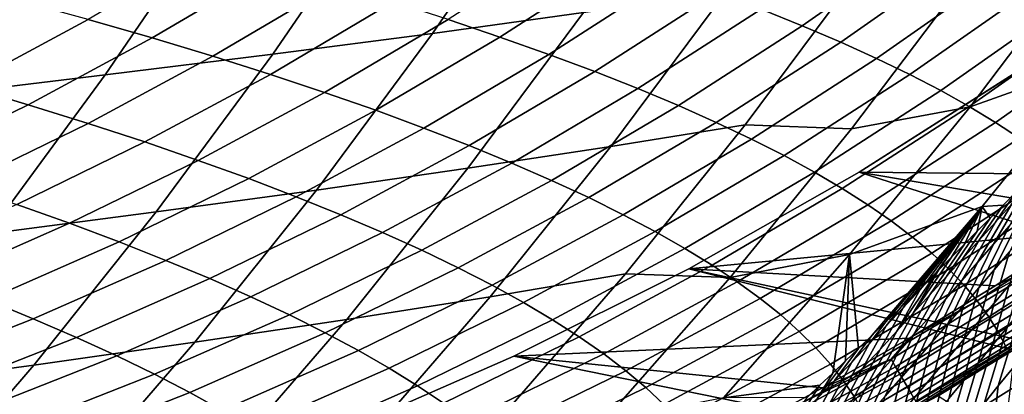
# Model space of a CAD drawing. Header units: metres. Extents: x -240 to 45, y -77 to 27.
# Tile 1037 of 1056: x 31.04 to 35.64, y -16.24 to -14.5. Entities that reach past the tile are written whole.
import ezdxf

# ---------------------------------------------------------------- set-up
doc = ezdxf.new("R2010")
doc.units = ezdxf.units.M
doc.layers.add('solid_102011X2', color=7, linetype='CONTINUOUS')

msp = doc.modelspace()

# ---------------------------------------------------------------- linework, layer by layer
at = {"layer": 'solid_102011X2'}
for points in [[(34.186443, -13.7167, 59.252213), (33.67411, -14.462143, 59.346584), (32.969532, -14.558757, 54.918968), (33.484333, -13.808352, 54.819336)], [(33.484333, -13.808352, 54.819336), (32.969532, -14.558757, 54.918968), (32.224667, -14.655537, 50.496704), (32.741886, -13.900167, 50.391754)], [(32.741886, -13.900167, 50.391754), (32.224667, -14.655537, 50.496704), (31.442621, -14.752584, 46.091248), (31.962284, -13.992242, 45.981216)], [(31.962284, -13.992242, 45.981216), (31.442621, -14.752584, 46.091248), (30.631042, -14.849915, 41.713421), (31.153244, -14.08459, 41.598858)], [(36.610085, -13.983184, 81.44976), (36.084873, -14.684751, 81.525116), (35.478065, -14.901182, 77.126778), (36.015274, -14.191457, 77.0457)], [(35.063755, -14.054366, 234.047119), (34.503681, -14.446687, 234.004929), (34.695408, -14.523642, 231.89949), (35.258389, -14.12923, 231.93866)], [(31.153244, -14.08459, 41.598858), (30.631042, -14.849915, 41.713421), (29.796621, -14.947532, 37.366444), (30.321495, -14.177211, 37.248009)], [(33.605042, -14.1327, 242.432007), (33.042484, -14.494675, 242.375595), (33.284546, -14.576124, 240.271698), (33.850315, -14.212116, 240.324738)], [(35.258389, -14.12923, 231.93866), (34.695408, -14.523642, 231.89949), (34.87471, -14.600017, 229.794724), (35.440556, -14.203531, 229.830917)], [(31.925632, -14.162885, 250.788742), (31.363079, -14.494699, 250.716492), (31.661917, -14.580487, 248.617661), (32.22802, -14.246709, 248.686203)], [(35.478065, -14.901182, 77.126778), (34.924908, -15.003389, 72.713173), (35.465069, -14.288778, 72.627434), (36.015274, -14.191457, 77.0457)], [(33.850315, -14.212116, 240.324738), (33.284546, -14.576124, 240.271698), (33.512627, -14.656953, 238.167938), (34.081547, -14.290926, 238.217682)], [(35.440556, -14.203531, 229.830917), (34.87471, -14.600017, 229.794724), (35.041924, -14.675846, 227.690613), (35.610588, -14.277301, 227.723877)], [(32.22802, -14.246709, 248.686203), (31.661917, -14.580487, 248.617661), (31.94508, -14.665684, 246.518127), (32.514664, -14.329956, 246.583038)], [(34.962627, -14.268846, 68.193176), (34.429039, -14.984881, 68.282219), (33.801617, -15.086432, 63.865112), (34.33799, -14.365553, 63.771069)], [(34.924908, -15.003389, 72.713173), (34.429039, -14.984881, 68.282219), (34.962627, -14.268846, 68.193176), (35.465069, -14.288778, 72.627434)], [(35.610588, -14.277301, 227.723877), (35.041924, -14.675846, 227.690613), (35.197392, -14.751164, 225.587143), (35.768833, -14.350574, 225.617523)], [(30.716618, -14.321398, 254.911301), (30.148941, -14.627116, 254.829636), (30.476675, -14.715907, 252.736694), (31.048126, -14.408333, 252.814438)], [(32.514664, -14.329956, 246.583038), (31.94508, -14.665684, 246.518127), (32.213005, -14.750278, 244.418106), (32.786003, -14.412615, 244.479431)], [(34.081547, -14.290926, 238.217682), (33.512627, -14.656953, 238.167938), (33.727177, -14.737148, 236.064514), (34.299191, -14.36912, 236.111008)], [(34.33799, -14.365553, 63.771069), (33.801617, -15.086432, 63.865112), (33.135044, -15.187852, 59.445881), (33.67411, -14.462143, 59.346584)], [(34.299191, -14.36912, 236.111008), (33.727177, -14.737148, 236.064514), (33.928627, -14.816703, 233.961594), (34.503681, -14.446687, 234.004929)], [(35.768833, -14.350574, 225.617523), (35.197392, -14.751164, 225.587143), (35.341446, -14.826007, 223.484299), (35.91563, -14.423384, 223.511871)], [(31.048126, -14.408333, 252.814438), (30.476675, -14.715907, 252.736694), (30.78793, -14.804117, 250.642609), (31.363079, -14.494699, 250.716492)], [(32.786003, -14.412615, 244.479431), (32.213005, -14.750278, 244.418106), (32.466137, -14.834261, 242.31778), (33.042484, -14.494675, 242.375595)], [(35.91563, -14.423384, 223.511871), (35.341446, -14.826007, 223.484299), (35.47443, -14.900407, 221.382095), (36.051323, -14.495762, 221.406891)], [(33.67411, -14.462143, 59.346584), (33.135044, -15.187852, 59.445881), (32.427872, -15.28929, 55.0238), (32.969532, -14.558757, 54.918968)], [(34.503681, -14.446687, 234.004929), (33.928627, -14.816703, 233.961594), (34.117367, -14.895629, 231.859299), (34.695408, -14.523642, 231.89949)], [(31.363079, -14.494699, 250.716492), (30.78793, -14.804117, 250.642609), (31.083139, -14.891735, 248.547577), (31.661917, -14.580487, 248.617661)], [(33.042484, -14.494675, 242.375595), (32.466137, -14.834261, 242.31778), (32.70491, -14.917618, 240.217331), (33.284546, -14.576124, 240.271698)], [(36.051323, -14.495762, 221.406891), (35.47443, -14.900407, 221.382095), (35.596676, -14.974398, 219.280502), (36.176247, -14.567744, 219.302582)], [(32.969532, -14.558757, 54.918968), (32.427872, -15.28929, 55.0238), (31.680456, -15.390894, 50.607132), (32.224667, -14.655537, 50.496704)], [(34.695408, -14.523642, 231.89949), (34.117367, -14.895629, 231.859299), (34.293732, -14.97396, 229.757584), (34.87471, -14.600017, 229.794724)], [(31.661917, -14.580487, 248.617661), (31.083139, -14.891735, 248.547577), (31.362743, -14.97875, 246.451782), (31.94508, -14.665684, 246.518127)], [(33.284546, -14.576124, 240.271698), (32.70491, -14.917618, 240.217331), (32.929768, -15.00034, 238.116959), (33.512627, -14.656953, 238.167938)], [(34.87471, -14.600017, 229.794724), (34.293732, -14.97396, 229.757584), (34.458054, -15.051732, 227.656464), (35.041924, -14.675846, 227.690613)], [(36.176247, -14.567744, 219.302582), (35.596676, -14.974398, 219.280502), (35.708523, -15.048016, 217.179535), (36.290745, -14.639362, 217.198944)], [(32.224667, -14.655537, 50.496704), (31.680456, -15.390894, 50.607132), (30.895836, -15.492772, 46.207016), (31.442621, -14.752584, 46.091248)], [(33.512627, -14.656953, 238.167938), (32.929768, -15.00034, 238.116959), (33.141144, -15.082415, 236.016861), (33.727177, -14.737148, 236.064514)], [(31.94508, -14.665684, 246.518127), (31.362743, -14.97875, 246.451782), (31.62718, -15.06515, 244.355423), (32.213005, -14.750278, 244.418106)], [(35.041924, -14.675846, 227.690613), (34.458054, -15.051732, 227.656464), (34.610668, -15.12898, 225.555939), (35.197392, -14.751164, 225.587143)], [(36.084873, -14.684751, 81.525116), (35.534332, -15.366254, 81.604103), (34.915035, -15.590174, 77.211754), (35.478065, -14.901182, 77.126778)], [(35.632652, -15.359138, 82.599739), (35.534332, -15.366254, 81.604103), (36.084873, -14.684751, 81.525116), (35.692913, -15.297467, 82.68605)], [(33.727177, -14.737148, 236.064514), (33.141144, -15.082415, 236.016861), (33.339481, -15.163833, 233.917206), (33.928627, -14.816703, 233.961594)], [(35.731586, -14.715955, 200), (34.96077, -15.206235, 200), (36.37587, -15.219908, 200), (36.75631, -14.946845, 200)], [(35.731571, -14.715962, 200.399994), (34.96088, -15.206174, 200.399994), (34.96077, -15.206235, 200), (35.731586, -14.715955, 200)], [(36.503571, -15.466443, 200.399994), (34.96088, -15.206174, 200.399994), (35.731571, -14.715962, 200.399994), (36.871449, -15.203254, 200.399994)], [(31.442621, -14.752584, 46.091248), (30.895836, -15.492772, 46.207016), (30.081583, -15.594942, 41.833961), (30.631042, -14.849915, 41.713421)], [(32.213005, -14.750278, 244.418106), (31.62718, -15.06515, 244.355423), (31.876884, -15.150925, 242.258682), (32.466137, -14.834261, 242.31778)], [(35.197392, -14.751164, 225.587143), (34.610668, -15.12898, 225.555939), (34.751907, -15.205739, 223.455994), (35.341446, -14.826007, 223.484299)], [(30.78793, -14.804117, 250.642609), (30.20108, -15.090676, 250.56723), (30.49259, -15.17999, 248.476074), (31.083139, -14.891735, 248.547577)], [(32.466137, -14.834261, 242.31778), (31.876884, -15.150925, 242.258682), (32.112297, -15.236061, 240.161758), (32.70491, -14.917618, 240.217331)], [(33.928627, -14.816703, 233.961594), (33.339481, -15.163833, 233.917206), (33.525162, -15.244607, 231.8181), (34.117367, -14.895629, 231.859299)], [(35.341446, -14.826007, 223.484299), (34.751907, -15.205739, 223.455994), (34.882111, -15.282044, 221.356628), (35.47443, -14.900407, 221.382095)], [(31.083139, -14.891735, 248.547577), (30.49259, -15.17999, 248.476074), (30.768564, -15.268689, 246.384079), (31.362743, -14.97875, 246.451782)], [(32.70491, -14.917618, 240.217331), (32.112297, -15.236061, 240.161758), (32.333855, -15.320548, 238.06485), (32.929768, -15.00034, 238.116959)], [(34.117367, -14.895629, 231.859299), (33.525162, -15.244607, 231.8181), (33.698513, -15.324774, 229.719528), (34.293732, -14.97396, 229.757584)], [(34.915035, -15.590174, 77.211754), (34.358784, -15.697126, 72.803032), (34.924908, -15.003389, 72.713173), (35.478065, -14.901182, 77.126778)], [(35.47443, -14.900407, 221.382095), (34.882111, -15.282044, 221.356628), (35.001606, -15.357932, 219.257828), (35.596676, -14.974398, 219.280502)], [(31.362743, -14.97875, 246.451782), (30.768564, -15.268689, 246.384079), (31.029438, -15.356761, 244.291458), (31.62718, -15.06515, 244.355423)], [(34.293732, -14.97396, 229.757584), (33.698513, -15.324774, 229.719528), (33.859871, -15.404368, 227.62149), (34.458054, -15.051732, 227.656464)], [(35.596676, -14.974398, 219.280502), (35.001606, -15.357932, 219.257828), (35.110729, -15.433435, 217.159592), (35.708523, -15.048016, 217.179535)], [(32.929768, -15.00034, 238.116959), (32.333855, -15.320548, 238.06485), (32.541992, -15.404375, 235.96814), (33.141144, -15.082415, 236.016861)], [(34.429039, -14.984881, 68.282219), (33.869713, -15.680466, 68.375549), (33.239372, -15.786717, 63.963696), (33.801617, -15.086432, 63.865112)], [(34.358784, -15.697126, 72.803032), (33.869713, -15.680466, 68.375549), (34.429039, -14.984881, 68.282219), (34.924908, -15.003389, 72.713173)], [(31.62718, -15.06515, 244.355423), (31.029438, -15.356761, 244.291458), (31.27565, -15.444195, 242.19838), (31.876884, -15.150925, 242.258682)], [(34.458054, -15.051732, 227.656464), (33.859871, -15.404368, 227.62149), (34.009563, -15.483426, 225.523972), (34.610668, -15.12898, 225.555939)], [(35.708523, -15.048016, 217.179535), (35.110729, -15.433435, 217.159592), (35.209808, -15.508592, 215.061981), (35.810303, -15.121294, 215.079224)], [(33.141144, -15.082415, 236.016861), (32.541992, -15.404375, 235.96814), (32.737148, -15.487531, 233.871826), (33.339481, -15.163833, 233.917206)], [(33.801617, -15.086432, 63.865112), (33.239372, -15.786717, 63.963696), (32.569973, -15.892827, 59.549969), (33.135044, -15.187852, 59.445881)], [(31.876884, -15.150925, 242.258682), (31.27565, -15.444195, 242.19838), (31.507631, -15.530979, 240.105072), (32.112297, -15.236061, 240.161758)], [(34.610668, -15.12898, 225.555939), (34.009563, -15.483426, 225.523972), (34.147923, -15.561985, 223.426987), (34.751907, -15.205739, 223.455994)], [(35.810303, -15.121294, 215.079224), (35.209808, -15.508592, 215.061981), (35.299171, -15.583434, 212.965042), (35.902344, -15.194267, 212.979645)], [(33.135044, -15.187852, 59.445881), (32.569973, -15.892827, 59.549969), (31.860079, -15.998946, 55.13369), (32.427872, -15.28929, 55.0238)], [(33.339481, -15.163833, 233.917206), (32.737148, -15.487531, 233.871826), (32.919697, -15.570029, 231.77597), (33.525162, -15.244607, 231.8181)], [(34.751907, -15.205739, 223.455994), (34.147923, -15.561985, 223.426987), (34.275272, -15.640079, 221.330536), (34.882111, -15.282044, 221.356628)], [(34.96088, -15.206174, 200.399994), (34.16597, -15.656063, 200.399994), (34.165962, -15.656069, 200), (34.96077, -15.206235, 200)], [(34.96077, -15.206235, 200), (34.165962, -15.656069, 200), (35.988911, -15.483061, 200), (36.37587, -15.219908, 200)], [(35.711979, -15.989138, 200.399994), (34.16597, -15.656063, 200.399994), (34.96088, -15.206174, 200.399994), (36.268585, -15.627654, 200.399994)], [(36.503571, -15.466443, 200.399994), (36.268585, -15.627654, 200.399994), (34.96088, -15.206174, 200.399994)], [(35.902344, -15.194267, 212.979645), (35.299171, -15.583434, 212.965042), (35.379147, -15.657999, 210.868805), (35.984978, -15.26697, 210.880844)], [(35.661118, -15.45767, 83.500305), (35.587444, -15.542256, 83.447899), (35.748199, -15.268446, 82.998299), (35.82333, -15.183423, 83.049599)], [(32.112297, -15.236061, 240.161758), (31.507631, -15.530979, 240.105072), (31.725821, -15.617101, 238.011688), (32.333855, -15.320548, 238.06485)], [(33.525162, -15.244607, 231.8181), (32.919697, -15.570029, 231.77597), (33.089973, -15.651908, 229.680603), (33.698513, -15.324774, 229.719528)], [(35.596962, -15.438448, 82.896904), (35.692913, -15.297467, 82.68605), (35.753052, -15.235589, 82.772881), (35.672741, -15.353457, 82.947403)], [(32.427872, -15.28929, 55.0238), (31.860079, -15.998946, 55.13369), (31.109989, -16.10523, 50.722885), (31.680456, -15.390894, 50.607132)], [(34.882111, -15.282044, 221.356628), (34.275272, -15.640079, 221.330536), (34.391953, -15.717744, 219.234589), (35.001606, -15.357932, 219.257828)], [(35.984978, -15.26697, 210.880844), (35.379147, -15.657999, 210.868805), (35.450062, -15.732322, 208.773331), (36.058537, -15.339436, 208.782837)], [(35.587444, -15.542256, 83.447899), (35.513462, -15.626833, 83.395897), (35.672741, -15.353457, 82.947403), (35.748199, -15.268446, 82.998299)], [(35.52087, -15.523408, 82.846802), (35.632652, -15.359138, 82.599739), (35.692913, -15.297467, 82.68605), (35.596962, -15.438448, 82.896904)], [(35.662804, -15.577314, 84.056), (35.591179, -15.661399, 84.001617), (35.734474, -15.373085, 83.553116), (35.807507, -15.288507, 83.606339)], [(32.333855, -15.320548, 238.06485), (31.725821, -15.617101, 238.011688), (31.930653, -15.70255, 235.918442), (32.541992, -15.404375, 235.96814)], [(33.698513, -15.324774, 229.719528), (33.089973, -15.651908, 229.680603), (33.248299, -15.733201, 227.585709), (33.859871, -15.404368, 227.62149)], [(36.058537, -15.339436, 208.782837), (35.450062, -15.732322, 208.773331), (35.512241, -15.806437, 206.678665), (36.123352, -15.411698, 206.685699)], [(31.680456, -15.390894, 50.607132), (31.109989, -16.10523, 50.722885), (30.322672, -16.211794, 46.328373), (30.895836, -15.492772, 46.207016)], [(31.029438, -15.356761, 244.291458), (30.4207, -15.624649, 244.226318), (30.663353, -15.713608, 242.136993), (31.27565, -15.444195, 242.19838)], [(35.001606, -15.357932, 219.257828), (34.391953, -15.717744, 219.234589), (34.498287, -15.795017, 217.13916), (35.110729, -15.433435, 217.159592)], [(35.021797, -15.965988, 81.764511), (34.957436, -16.028057, 81.680557), (34.915035, -15.590174, 77.211754), (35.534332, -15.366254, 81.604103)], [(35.086025, -15.903702, 81.84903), (35.021797, -15.965988, 81.764511), (35.534332, -15.366254, 81.604103)], [(35.150074, -15.841239, 81.934059), (35.086025, -15.903702, 81.84903), (35.534332, -15.366254, 81.604103)], [(35.210754, -15.781738, 82.015305), (35.150074, -15.841239, 81.934059), (35.534332, -15.366254, 81.604103)], [(35.271206, -15.722148, 82.096931), (35.210754, -15.781738, 82.015305), (35.534332, -15.366254, 81.604103)], [(35.325211, -15.668642, 82.170441), (35.271206, -15.722148, 82.096931), (35.534332, -15.366254, 81.604103)], [(35.331387, -15.662505, 82.178886), (35.325211, -15.668642, 82.170441), (35.534332, -15.366254, 81.604103)], [(35.391449, -15.602667, 82.261375), (35.331387, -15.662505, 82.178886), (35.534332, -15.366254, 81.604103)], [(35.45166, -15.542363, 82.34478), (35.391449, -15.602667, 82.261375), (35.534332, -15.366254, 81.604103)], [(35.513462, -15.626833, 83.395897), (35.439175, -15.71139, 83.344299), (35.596962, -15.438448, 82.896904), (35.672741, -15.353457, 82.947403)], [(35.444469, -15.608328, 82.797096), (35.572319, -15.420546, 82.514046), (35.632652, -15.359138, 82.599739), (35.52087, -15.523408, 82.846802)], [(35.511971, -15.481638, 82.429031), (35.45166, -15.542363, 82.34478), (35.534332, -15.366254, 81.604103)], [(35.572319, -15.420546, 82.514046), (35.511971, -15.481638, 82.429031), (35.534332, -15.366254, 81.604103)], [(35.591179, -15.661399, 84.001617), (35.519245, -15.745495, 83.947647), (35.661118, -15.45767, 83.500305), (35.734474, -15.373085, 83.553116)], [(35.632652, -15.359138, 82.599739), (35.572319, -15.420546, 82.514046), (35.534332, -15.366254, 81.604103)], [(32.541992, -15.404375, 235.96814), (31.930653, -15.70255, 235.918442), (32.122559, -15.787315, 233.825516), (32.737148, -15.487531, 233.871826)], [(33.859871, -15.404368, 227.62149), (33.248299, -15.733201, 227.585709), (33.395, -15.813948, 225.491287), (34.009563, -15.483426, 225.523972)], [(35.110729, -15.433435, 217.159592), (34.498287, -15.795017, 217.13916), (34.594601, -15.871934, 215.044312), (35.209808, -15.508592, 215.061981)], [(35.367771, -15.693196, 82.747772), (35.511971, -15.481638, 82.429031), (35.572319, -15.420546, 82.514046), (35.444469, -15.608328, 82.797096)], [(36.123352, -15.411698, 206.685699), (35.512241, -15.806437, 206.678665), (35.566017, -15.880379, 204.584854), (36.179752, -15.483794, 204.589478)], [(31.27565, -15.444195, 242.19838), (30.663353, -15.713608, 242.136993), (30.891842, -15.801905, 240.047333), (31.507631, -15.530979, 240.105072)], [(34.009563, -15.483426, 225.523972), (33.395, -15.813948, 225.491287), (33.530411, -15.894182, 223.397339), (34.147923, -15.561985, 223.426987)], [(34.165962, -15.656069, 200), (35.595364, -15.736344, 200), (35.988911, -15.483061, 200)], [(35.290779, -15.778008, 82.698837), (35.45166, -15.542363, 82.34478), (35.511971, -15.481638, 82.429031), (35.367771, -15.693196, 82.747772)], [(35.439175, -15.71139, 83.344299), (35.364594, -15.795918, 83.293098), (35.52087, -15.523408, 82.846802), (35.596962, -15.438448, 82.896904)], [(35.519245, -15.745495, 83.947647), (35.44701, -15.829595, 83.894089), (35.587444, -15.542256, 83.447899), (35.661118, -15.45767, 83.500305)], [(36.179752, -15.483794, 204.589478), (35.566017, -15.880379, 204.584854), (35.611713, -15.954185, 202.491943), (36.228073, -15.555756, 202.494217)], [(35.896423, -15.59329, 199.997131), (35.988911, -15.483061, 200), (35.595364, -15.736344, 200)], [(32.737148, -15.487531, 233.871826), (32.122559, -15.787315, 233.825516), (32.301918, -15.871411, 231.733002), (32.919697, -15.570029, 231.77597)], [(35.209808, -15.508592, 215.061981), (34.594601, -15.871934, 215.044312), (34.681221, -15.948531, 212.950058), (35.299171, -15.583434, 212.965042)], [(35.364594, -15.795918, 83.293098), (35.289719, -15.880406, 83.242287), (35.444469, -15.608328, 82.797096), (35.52087, -15.523408, 82.846802)], [(35.660839, -15.732992, 84.600037), (35.591228, -15.816365, 84.543808), (35.662804, -15.577314, 84.056), (35.734116, -15.493253, 84.110786)], [(31.507631, -15.530979, 240.105072), (30.891842, -15.801905, 240.047333), (31.106604, -15.889529, 237.95755), (31.725821, -15.617101, 238.011688)], [(32.919697, -15.570029, 231.77597), (32.301918, -15.871411, 231.733002), (32.469051, -15.954874, 229.640915), (33.089973, -15.651908, 229.680603)], [(34.147923, -15.561985, 223.426987), (33.530411, -15.894182, 223.397339), (33.65485, -15.973944, 221.303848), (34.275272, -15.640079, 221.330536)], [(35.213501, -15.86276, 82.650307), (35.391449, -15.602667, 82.261375), (35.45166, -15.542363, 82.34478), (35.290779, -15.778008, 82.698837)], [(35.44701, -15.829595, 83.894089), (35.374477, -15.913689, 83.840927), (35.513462, -15.626833, 83.395897), (35.587444, -15.542256, 83.447899)], [(36.228073, -15.555756, 202.494217), (35.611713, -15.954185, 202.491943), (35.64967, -16.027882, 200.399994), (36.268585, -15.627654, 200.399994)], [(31.725821, -15.617101, 238.011688), (31.106604, -15.889529, 237.95755), (31.308067, -15.976468, 235.867828), (31.930653, -15.70255, 235.918442)], [(34.326946, -16.25746, 77.300514), (33.767467, -16.369011, 72.896896), (34.358784, -15.697126, 72.803032), (34.915035, -15.590174, 77.211754)], [(34.777618, -16.199631, 81.449852), (34.326946, -16.25746, 77.300514), (34.915035, -15.590174, 77.211754), (34.837582, -16.142714, 81.526161)], [(35.299171, -15.583434, 212.965042), (34.681221, -15.948531, 212.950058), (34.758469, -16.024843, 210.856476), (35.379147, -15.657999, 210.868805)], [(34.897533, -16.085512, 81.603073), (34.837582, -16.142714, 81.526161), (34.915035, -15.590174, 77.211754)], [(34.957436, -16.028057, 81.680557), (34.897533, -16.085512, 81.603073), (34.915035, -15.590174, 77.211754)], [(35.896423, -15.59329, 199.997131), (35.195824, -15.979394, 200), (35.109875, -16.07782, 199.997131)], [(35.896423, -15.59329, 199.997131), (35.109875, -16.07782, 199.997131), (35.130512, -16.113283, 199.988449), (35.918808, -15.627677, 199.988449)], [(35.896423, -15.59329, 199.997131), (35.595364, -15.736344, 200), (35.195824, -15.979394, 200)], [(35.213501, -15.86276, 82.650307), (35.331387, -15.662505, 82.178886), (35.391449, -15.602667, 82.261375)], [(35.289719, -15.880406, 83.242287), (35.214561, -15.964846, 83.191879), (35.367771, -15.693196, 82.747772), (35.444469, -15.608328, 82.797096)], [(35.591228, -15.816365, 84.543808), (35.521309, -15.899772, 84.487991), (35.591179, -15.661399, 84.001617), (35.662804, -15.577314, 84.056)], [(33.089973, -15.651908, 229.680603), (32.469051, -15.954874, 229.640915), (32.624287, -16.037741, 227.549225), (33.248299, -15.733201, 227.585709)], [(34.16597, -15.656063, 200.399994), (33.348953, -16.064436, 200.399994), (33.348972, -16.064419, 200), (34.165962, -15.656069, 200)], [(35.015526, -16.403391, 200.399994), (33.348953, -16.064436, 200.399994), (34.16597, -15.656063, 200.399994), (35.64967, -16.027882, 200.399994)], [(34.165962, -15.656069, 200), (33.348972, -16.064419, 200), (35.195824, -15.979394, 200), (35.595364, -15.736344, 200)], [(34.275272, -15.640079, 221.330536), (33.65485, -15.973944, 221.303848), (33.768646, -16.053267, 219.210831), (34.391953, -15.717744, 219.234589)], [(35.711979, -15.989138, 200.399994), (35.64967, -16.027882, 200.399994), (34.16597, -15.656063, 200.399994)], [(35.379147, -15.657999, 210.868805), (34.758469, -16.024843, 210.856476), (34.826672, -16.100906, 208.763596), (35.450062, -15.732322, 208.773331)], [(35.918808, -15.627677, 199.988449), (35.130512, -16.113283, 199.988449), (35.150341, -16.147354, 199.974136), (35.940315, -15.660712, 199.974136)], [(35.213501, -15.86276, 82.650307), (35.135941, -15.947451, 82.60218), (35.325211, -15.668642, 82.170441), (35.331387, -15.662505, 82.178886)], [(35.940315, -15.660712, 199.974136), (35.150341, -16.147354, 199.974136), (35.168968, -16.179365, 199.954468), (35.960526, -15.691752, 199.954468)], [(35.374477, -15.913689, 83.840927), (35.301655, -15.997766, 83.78817), (35.439175, -15.71139, 83.344299), (35.513462, -15.626833, 83.395897)], [(35.521309, -15.899772, 84.487991), (35.451092, -15.983204, 84.432579), (35.519245, -15.745495, 83.947647), (35.591179, -15.661399, 84.001617)], [(35.651314, -15.930864, 85.125755), (35.583683, -16.0133, 85.067879), (35.660839, -15.732992, 84.600037), (35.730141, -15.64966, 84.656677)], [(31.930653, -15.70255, 235.918442), (31.308067, -15.976468, 235.867828), (31.496668, -16.062712, 233.778366), (32.122559, -15.787315, 233.825516)], [(33.869713, -15.680466, 68.375549), (33.285389, -16.354631, 68.473061), (32.652, -16.465439, 64.066681), (33.239372, -15.786717, 63.963696)], [(33.767467, -16.369011, 72.896896), (33.285389, -16.354631, 68.473061), (33.869713, -15.680466, 68.375549), (34.358784, -15.697126, 72.803032)], [(35.135941, -15.947451, 82.60218), (35.246067, -15.753296, 82.123848), (35.325211, -15.668642, 82.170441)], [(35.214561, -15.964846, 83.191879), (35.139126, -16.049229, 83.141853), (35.290779, -15.778008, 82.698837), (35.367771, -15.693196, 82.747772)], [(35.960526, -15.691752, 199.954468), (35.168968, -16.179365, 199.954468), (35.186035, -16.208694, 199.92981), (35.979038, -15.72019, 199.92981)], [(35.301655, -15.997766, 83.78817), (35.22855, -16.08182, 83.735817), (35.364594, -15.795918, 83.293098), (35.439175, -15.71139, 83.344299)], [(35.246067, -15.753296, 82.123848), (35.271206, -15.722148, 82.096931), (35.325211, -15.668642, 82.170441)], [(33.248299, -15.733201, 227.585709), (32.624287, -16.037741, 227.549225), (32.767941, -16.12005, 225.457947), (33.395, -15.813948, 225.491287)], [(34.391953, -15.717744, 219.234589), (33.768646, -16.053267, 219.210831), (33.872131, -16.132191, 217.118271), (34.498287, -15.795017, 217.13916)], [(35.450062, -15.732322, 208.773331), (34.826672, -16.100906, 208.763596), (34.88615, -16.176758, 206.671448), (35.512241, -15.806437, 206.678665)], [(35.135941, -15.947451, 82.60218), (35.058102, -16.032078, 82.554474), (35.16671, -15.837908, 82.077652), (35.246067, -15.753296, 82.123848)], [(35.16671, -15.837908, 82.077652), (35.210754, -15.781738, 82.015305), (35.271206, -15.722148, 82.096931), (35.246067, -15.753296, 82.123848)], [(35.979038, -15.72019, 199.92981), (35.186035, -16.208694, 199.92981), (35.20121, -16.234764, 199.900681), (35.995495, -15.74547, 199.900681)], [(35.995495, -15.74547, 199.900681), (35.20121, -16.234764, 199.900681), (35.214191, -16.257069, 199.867615), (36.009575, -15.767097, 199.867615)], [(35.451092, -15.983204, 84.432579), (35.380581, -16.06665, 84.377579), (35.44701, -15.829595, 83.894089), (35.519245, -15.745495, 83.947647)], [(35.583683, -16.0133, 85.067879), (35.515751, -16.095789, 85.010414), (35.591228, -15.816365, 84.543808), (35.660839, -15.732992, 84.600037)], [(30.891842, -15.801905, 240.047333), (30.265877, -16.048412, 239.988647), (30.477152, -16.137403, 237.902527), (31.106604, -15.889529, 237.95755)], [(32.122559, -15.787315, 233.825516), (31.496668, -16.062712, 233.778366), (31.672775, -16.148275, 231.689255), (32.301918, -15.871411, 231.733002)], [(33.239372, -15.786717, 63.963696), (32.652, -16.465439, 64.066681), (31.979654, -16.57609, 59.658707), (32.569973, -15.892827, 59.549969)], [(34.498287, -15.795017, 217.13916), (33.872131, -16.132191, 217.118271), (33.965618, -16.210751, 215.02623), (34.594601, -15.871934, 215.044312)], [(35.139126, -16.049229, 83.141853), (35.063419, -16.133551, 83.092239), (35.213501, -15.86276, 82.650307), (35.290779, -15.778008, 82.698837)], [(35.087074, -15.922453, 82.031883), (35.150074, -15.841239, 81.934059), (35.210754, -15.781738, 82.015305), (35.16671, -15.837908, 82.077652)], [(35.22855, -16.08182, 83.735817), (35.155167, -16.165834, 83.683861), (35.289719, -15.880406, 83.242287), (35.364594, -15.795918, 83.293098)], [(36.009575, -15.767097, 199.867615), (35.214191, -16.257069, 199.867615), (35.224724, -16.275171, 199.831284), (36.021004, -15.784649, 199.831284)], [(36.021004, -15.784649, 199.831284), (35.224724, -16.275171, 199.831284), (35.232609, -16.288717, 199.792389), (36.029552, -15.797783, 199.792389)], [(36.029552, -15.797783, 199.792389), (35.232609, -16.288717, 199.792389), (35.237686, -16.297441, 199.751678), (36.035061, -15.806243, 199.751678)], [(35.675785, -16.120756, 85.666962), (35.610077, -16.202259, 85.607239), (35.718639, -15.848489, 85.184029), (35.785652, -15.766183, 85.242714)], [(33.395, -15.813948, 225.491287), (32.767941, -16.12005, 225.457947), (32.900341, -16.201839, 223.367081), (33.530411, -15.894182, 223.397339)], [(35.512241, -15.806437, 206.678665), (34.88615, -16.176758, 206.671448), (34.937237, -16.252434, 204.580109), (35.566017, -15.880379, 204.584854)], [(35.058102, -16.032078, 82.554474), (34.979992, -16.116638, 82.507179), (35.087074, -15.922453, 82.031883), (35.16671, -15.837908, 82.077652)], [(35.00716, -16.006927, 81.986542), (35.086025, -15.903702, 81.84903), (35.150074, -15.841239, 81.934059), (35.087074, -15.922453, 82.031883)], [(36.035061, -15.806243, 199.751678), (35.237686, -16.297441, 199.751678), (35.735516, -16.002426, 199.711472)], [(35.380581, -16.06665, 84.377579), (35.309776, -16.150105, 84.322983), (35.374477, -15.913689, 83.840927), (35.44701, -15.829595, 83.894089)], [(35.515751, -16.095789, 85.010414), (35.447521, -16.178322, 84.953346), (35.521309, -15.899772, 84.487991), (35.591228, -15.816365, 84.543808)], [(35.610077, -16.202259, 85.607239), (35.544064, -16.283838, 85.547905), (35.651314, -15.930864, 85.125755), (35.718639, -15.848489, 85.184029)], [(31.106604, -15.889529, 237.95755), (30.477152, -16.137403, 237.902527), (30.675194, -16.225698, 235.816391), (31.308067, -15.976468, 235.867828)], [(32.569973, -15.892827, 59.549969), (31.979654, -16.57609, 59.658707), (31.266914, -16.686743, 55.248489), (31.860079, -15.998946, 55.13369)], [(32.301918, -15.871411, 231.733002), (31.672775, -16.148275, 231.689255), (31.83671, -16.233192, 229.600479), (32.469051, -15.954874, 229.640915)], [(33.530411, -15.894182, 223.397339), (32.900341, -16.201839, 223.367081), (33.021809, -16.283144, 221.276627), (33.65485, -15.973944, 221.303848)], [(34.594601, -15.871934, 215.044312), (33.965618, -16.210751, 215.02623), (34.049431, -16.288982, 212.934753), (34.681221, -15.948531, 212.950058)], [(35.566017, -15.880379, 204.584854), (34.937237, -16.252434, 204.580109), (34.980247, -16.327969, 202.489609), (35.611713, -15.954185, 202.491943)], [(35.063419, -16.133551, 83.092239), (34.987442, -16.217813, 83.04303), (35.135941, -15.947451, 82.60218), (35.213501, -15.86276, 82.650307)], [(35.155167, -16.165834, 83.683861), (35.081512, -16.249802, 83.632294), (35.214561, -15.964846, 83.191879), (35.289719, -15.880406, 83.242287)], [(34.979992, -16.116638, 82.507179), (34.901619, -16.20113, 82.46032), (35.00716, -16.006927, 81.986542), (35.087074, -15.922453, 82.031883)], [(34.926979, -16.09133, 81.941635), (35.021797, -15.965988, 81.764511), (35.086025, -15.903702, 81.84903), (35.00716, -16.006927, 81.986542)], [(35.309776, -16.150105, 84.322983), (35.238693, -16.233555, 84.268784), (35.301655, -15.997766, 83.78817), (35.374477, -15.913689, 83.840927)], [(35.447521, -16.178322, 84.953346), (35.378998, -16.260889, 84.89669), (35.451092, -15.983204, 84.432579), (35.521309, -15.899772, 84.487991)], [(35.544064, -16.283838, 85.547905), (35.477753, -16.365484, 85.488976), (35.583683, -16.0133, 85.067879), (35.651314, -15.930864, 85.125755)], [(31.308067, -15.976468, 235.867828), (30.675194, -16.225698, 235.816391), (30.860432, -16.313288, 233.730453), (31.496668, -16.062712, 233.778366)], [(32.469051, -15.954874, 229.640915), (31.83671, -16.233192, 229.600479), (31.988792, -16.317507, 227.51207), (32.624287, -16.037741, 227.549225)], [(33.65485, -15.973944, 221.303848), (33.021809, -16.283144, 221.276627), (33.132668, -16.364004, 219.186584), (33.768646, -16.053267, 219.210831)], [(33.348972, -16.064419, 200), (34.790203, -16.212265, 200), (35.195824, -15.979394, 200)], [(34.681221, -15.948531, 212.950058), (34.049431, -16.288982, 212.934753), (34.12389, -16.366924, 210.843872), (34.758469, -16.024843, 210.856476)], [(35.109875, -16.07782, 199.997131), (35.195824, -15.979394, 200), (34.790203, -16.212265, 200)], [(34.846535, -16.175652, 81.897163), (34.957436, -16.028057, 81.680557), (35.021797, -15.965988, 81.764511), (34.926979, -16.09133, 81.941635)], [(34.987442, -16.217813, 83.04303), (34.911205, -16.302011, 82.994232), (35.058102, -16.032078, 82.554474), (35.135941, -15.947451, 82.60218)], [(35.611713, -15.954185, 202.491943), (34.980247, -16.327969, 202.489609), (35.015526, -16.403391, 200.399994), (35.64967, -16.027882, 200.399994)], [(35.081512, -16.249802, 83.632294), (35.007591, -16.333715, 83.581131), (35.139126, -16.049229, 83.141853), (35.214561, -15.964846, 83.191879)], [(35.378998, -16.260889, 84.89669), (35.310192, -16.343485, 84.840431), (35.380581, -16.06665, 84.377579), (35.451092, -15.983204, 84.432579)], [(35.32983, -16.248537, 199.711533), (35.472164, -16.340649, 195.574036), (36.065781, -15.970872, 195.567535), (35.735516, -16.002426, 199.711472)], [(35.495865, -16.496284, 191.205322), (36.094719, -16.122984, 191.194763), (36.065781, -15.970872, 195.567535), (35.472164, -16.340649, 195.574036)], [(31.860079, -15.998946, 55.13369), (31.266914, -16.686743, 55.248489), (30.514032, -16.797558, 50.843811), (31.109989, -16.10523, 50.722885)], [(34.758469, -16.024843, 210.856476), (34.12389, -16.366924, 210.843872), (34.189323, -16.444613, 208.753632), (34.826672, -16.100906, 208.763596)], [(34.765835, -16.259892, 81.853142), (34.897533, -16.085512, 81.603073), (34.957436, -16.028057, 81.680557), (34.846535, -16.175652, 81.897163)], [(34.901619, -16.20113, 82.46032), (34.822987, -16.285545, 82.413895), (34.926979, -16.09133, 81.941635), (35.00716, -16.006927, 81.986542)], [(34.911205, -16.302011, 82.994232), (34.834709, -16.386141, 82.945862), (34.979992, -16.116638, 82.507179), (35.058102, -16.032078, 82.554474)], [(35.238693, -16.233555, 84.268784), (35.167332, -16.316992, 84.214996), (35.22855, -16.08182, 83.735817), (35.301655, -15.997766, 83.78817)], [(35.237686, -16.297441, 199.751678), (35.32983, -16.248537, 199.711533), (35.735516, -16.002426, 199.711472)], [(35.477753, -16.365484, 85.488976), (35.411152, -16.447191, 85.430443), (35.515751, -16.095789, 85.010414), (35.583683, -16.0133, 85.067879)], [(31.496668, -16.062712, 233.778366), (30.860432, -16.313288, 233.730453), (31.033234, -16.400185, 231.644775), (31.672775, -16.148275, 231.689255)], [(32.624287, -16.037741, 227.549225), (31.988792, -16.317507, 227.51207), (32.129345, -16.401251, 225.423996), (32.767941, -16.12005, 225.457947)], [(33.348953, -16.064436, 200.399994), (32.511997, -16.430206, 200.399994), (32.512009, -16.430204, 200), (33.348972, -16.064419, 200)], [(34.895557, -16.47069, 200.399994), (32.511997, -16.430206, 200.399994), (33.348953, -16.064436, 200.399994), (35.015526, -16.403391, 200.399994)], [(33.348972, -16.064419, 200), (32.512009, -16.430204, 200), (34.379036, -16.434624, 200), (34.790203, -16.212265, 200)], [(33.768646, -16.053267, 219.210831), (33.132668, -16.364004, 219.186584), (33.233238, -16.444454, 217.09697), (33.872131, -16.132191, 217.118271)], [(35.109875, -16.07782, 199.997131), (34.379036, -16.434624, 200), (34.300098, -16.522413, 199.997131)], [(35.109875, -16.07782, 199.997131), (34.300098, -16.522413, 199.997131), (34.318935, -16.558867, 199.988449), (35.130512, -16.113283, 199.988449)], [(35.109875, -16.07782, 199.997131), (34.790203, -16.212265, 200), (34.379036, -16.434624, 200)], [(35.007591, -16.333715, 83.581131), (34.933411, -16.417572, 83.530365), (35.063419, -16.133551, 83.092239), (35.139126, -16.049229, 83.141853)], [(35.310192, -16.343485, 84.840431), (35.241104, -16.426096, 84.784576), (35.309776, -16.150105, 84.322983), (35.380581, -16.06665, 84.377579)], [(31.109989, -16.10523, 50.722885), (30.514032, -16.797558, 50.843811), (29.723896, -16.908653, 46.455154), (30.322672, -16.211794, 46.328373)], [(32.767941, -16.12005, 225.457947), (32.129345, -16.401251, 225.423996), (32.258678, -16.484467, 223.336288), (32.900341, -16.201839, 223.367081)], [(34.826672, -16.100906, 208.763596), (34.189323, -16.444613, 208.753632), (34.246044, -16.522083, 206.664078), (34.88615, -16.176758, 206.671448)], [(35.130512, -16.113283, 199.988449), (34.318935, -16.558867, 199.988449), (34.337032, -16.593885, 199.974136), (35.150341, -16.147354, 199.974136)], [(34.822987, -16.285545, 82.413895), (34.744099, -16.369883, 82.367905), (34.846535, -16.175652, 81.897163), (34.926979, -16.09133, 81.941635)], [(34.834709, -16.386141, 82.945862), (34.757965, -16.470201, 82.897919), (34.901619, -16.20113, 82.46032), (34.979992, -16.116638, 82.507179)], [(34.765835, -16.259892, 81.853142), (34.837582, -16.142714, 81.526161), (34.897533, -16.085512, 81.603073)], [(35.167332, -16.316992, 84.214996), (35.095699, -16.400406, 84.161598), (35.155167, -16.165834, 83.683861), (35.22855, -16.08182, 83.735817)], [(35.411152, -16.447191, 85.430443), (35.344261, -16.528948, 85.372307), (35.447521, -16.178322, 84.953346), (35.515751, -16.095789, 85.010414)], [(36.094719, -16.122984, 191.194763), (35.495865, -16.496284, 191.205322), (35.493095, -16.652279, 186.842209), (36.097252, -16.27545, 186.827927)], [(35.640213, -16.420044, 86.135262), (35.576092, -16.50054, 86.074188), (35.610077, -16.202259, 85.607239), (35.675785, -16.120756, 85.666962)], [(31.672775, -16.148275, 231.689255), (31.033234, -16.400185, 231.644775), (31.193918, -16.486427, 229.559402), (31.83671, -16.233192, 229.600479)], [(33.872131, -16.132191, 217.118271), (33.233238, -16.444454, 217.09697), (33.323841, -16.524534, 215.007797), (33.965618, -16.210751, 215.02623)], [(35.150341, -16.147354, 199.974136), (34.337032, -16.593885, 199.974136), (34.354034, -16.626791, 199.954468), (35.168968, -16.179365, 199.954468)], [(34.765835, -16.259892, 81.853142), (34.684887, -16.344042, 81.80957), (34.777618, -16.199631, 81.449852), (34.837582, -16.142714, 81.526161)], [(34.933411, -16.417572, 83.530365), (34.858974, -16.501368, 83.480003), (34.987442, -16.217813, 83.04303), (35.063419, -16.133551, 83.092239)], [(35.095699, -16.400406, 84.161598), (35.0238, -16.483784, 84.108597), (35.081512, -16.249802, 83.632294), (35.155167, -16.165834, 83.683861)], [(35.241104, -16.426096, 84.784576), (35.171741, -16.508717, 84.729118), (35.238693, -16.233555, 84.268784), (35.309776, -16.150105, 84.322983)], [(32.900341, -16.201839, 223.367081), (32.258678, -16.484467, 223.336288), (32.377121, -16.56719, 221.248917), (33.021809, -16.283144, 221.276627)], [(33.965618, -16.210751, 215.02623), (33.323841, -16.524534, 215.007797), (33.404789, -16.604282, 212.919128), (34.049431, -16.288982, 212.934753)], [(34.88615, -16.176758, 206.671448), (34.246044, -16.522083, 206.664078), (34.294376, -16.599375, 204.575256), (34.937237, -16.252434, 204.580109)], [(34.777618, -16.199631, 81.449852), (34.717678, -16.256235, 81.374191), (34.326946, -16.25746, 77.300514)], [(35.168968, -16.179365, 199.954468), (34.354034, -16.626791, 199.954468), (34.369614, -16.656937, 199.92981), (35.186035, -16.208694, 199.92981)], [(35.186035, -16.208694, 199.92981), (34.369614, -16.656937, 199.92981), (34.383461, -16.683735, 199.900681), (35.20121, -16.234764, 199.900681)], [(34.684887, -16.344042, 81.80957), (34.603695, -16.428097, 81.766449), (34.717678, -16.256235, 81.374191), (34.777618, -16.199631, 81.449852)], [(34.744099, -16.369883, 82.367905), (34.664967, -16.454138, 82.322365), (34.765835, -16.259892, 81.853142), (34.846535, -16.175652, 81.897163)], [(34.757965, -16.470201, 82.897919), (34.680977, -16.554184, 82.85041), (34.822987, -16.285545, 82.413895), (34.901619, -16.20113, 82.46032)], [(34.858974, -16.501368, 83.480003), (34.78429, -16.585098, 83.430061), (34.911205, -16.302011, 82.994232), (34.987442, -16.217813, 83.04303)], [(35.344261, -16.528948, 85.372307), (35.277092, -16.610744, 85.314575), (35.378998, -16.260889, 84.89669), (35.447521, -16.178322, 84.953346)], [(35.576092, -16.50054, 86.074188), (35.511673, -16.581127, 86.013512), (35.544064, -16.283838, 85.547905), (35.610077, -16.202259, 85.607239)], [(31.83671, -16.233192, 229.600479), (31.193918, -16.486427, 229.559402), (31.3428, -16.572056, 227.474304), (31.988792, -16.317507, 227.51207)], [(35.20121, -16.234764, 199.900681), (34.383461, -16.683735, 199.900681), (34.395309, -16.706661, 199.867615), (35.214191, -16.257069, 199.867615)], [(35.171741, -16.508717, 84.729118), (35.102108, -16.591333, 84.674065), (35.167332, -16.316992, 84.214996), (35.238693, -16.233555, 84.268784)]]:
    msp.add_3dface(points, dxfattribs=at)

doc.saveas('drawing.dxf')
